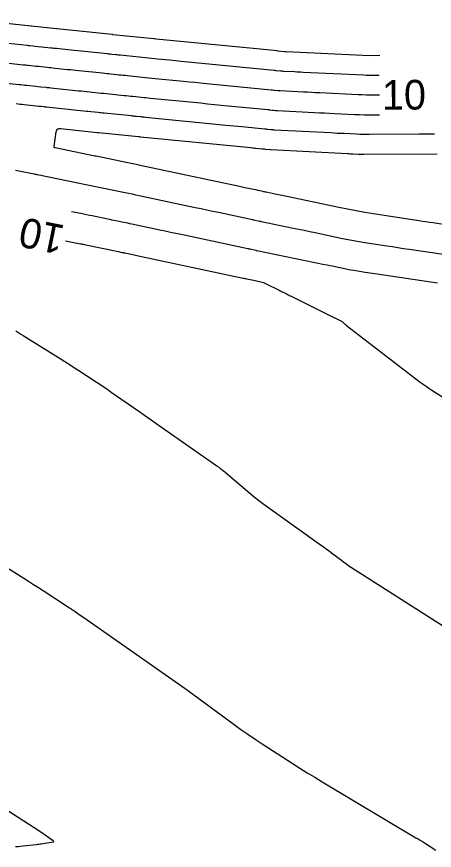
# Model space of a CAD drawing. Extents: x 1797419 to 1809236, y 248759 to 251512.
# Drawn here: x 1797881 to 1797965.5, y 248880.9 to 249049.5 of the extents above; entities that cross this region are included whole.
import ezdxf

# ---------------------------------------------------------------- set-up
doc = ezdxf.new("R2010")
doc.units = 0
doc.layers.add('33', color=7, linetype='Continuous')
doc.layers.add('34', color=7, linetype='Continuous')

msp = doc.modelspace()

# ---------------------------------------------------------------- linework, layer by layer
at = {"layer": '33'}
for points in [[(1797954.36, 249033.68), (1797953.34, 249033.68), (1797952.52, 249033.68), (1797951.71, 249033.69), (1797950.9, 249033.71), (1797950.09, 249033.74), (1797942.29, 249034.11), (1797941.46, 249034.15), (1797940.64, 249034.19), (1797939.82, 249034.24), (1797939, 249034.28), (1797934.31, 249034.52), (1797934.19, 249034.53), (1797934.08, 249034.54), (1797933.96, 249034.55), (1797933.84, 249034.56), (1797933.21, 249034.62), (1797933.01, 249034.64), (1797932.73, 249034.66), (1797932.66, 249034.67), (1797932.59, 249034.68), (1797932.52, 249034.68), (1797932.45, 249034.69), (1797919.35, 249035.98), (1797918.19, 249036.09), (1797917.02, 249036.21), (1797915.85, 249036.32), (1797914.69, 249036.44), (1797908.97, 249037), (1797908.33, 249037.06), (1797907.68, 249037.13), (1797907.04, 249037.19), (1797906.4, 249037.26), (1797903.37, 249037.57), (1797902.95, 249037.61), (1797902.53, 249037.65), (1797902.11, 249037.7), (1797901.7, 249037.74), (1797900.03, 249037.91), (1797899.61, 249037.95), (1797899.19, 249037.99), (1797898.78, 249038.04), (1797898.36, 249038.08), (1797893.52, 249038.58), (1797892.96, 249038.64), (1797892.4, 249038.7), (1797891.84, 249038.76), (1797891.28, 249038.82), (1797888.67, 249039.09), (1797888.29, 249039.13), (1797887.91, 249039.17), (1797887.53, 249039.21), (1797887.15, 249039.25), (1797885.39, 249039.43), (1797884.87, 249039.49), (1797884.35, 249039.54), (1797883.32, 249039.65), (1797883.06, 249039.68), (1797882.8, 249039.71), (1797882.54, 249039.74), (1797882.28, 249039.76), (1797874.14, 249040.65)], [(1797890.86, 249004.21), (1797893.9, 249003.6), (1797894.07, 249003.56), (1797894.25, 249003.53), (1797894.42, 249003.49), (1797894.59, 249003.46), (1797901.6, 249002.01), (1797902, 249001.92), (1797902.41, 249001.84), (1797902.51, 249001.82), (1797902.61, 249001.8), (1797902.71, 249001.78), (1797902.82, 249001.76), (1797904.49, 249001.4), (1797905.3, 249001.23), (1797926.76, 248996.67), (1797926.94, 248996.63), (1797927.12, 248996.6), (1797927.3, 248996.56), (1797927.48, 248996.52), (1797928.58, 248996.28), (1797928.59, 248996.28), (1797930.34, 248995.92), (1797930.63, 248995.85), (1797930.91, 248995.76), (1797931.19, 248995.65), (1797931.46, 248995.52), (1797934.06, 248994.21), (1797934.27, 248994.1), (1797934.47, 248994), (1797934.68, 248993.9), (1797934.88, 248993.8), (1797935.7, 248993.39), (1797935.91, 248993.29), (1797936.11, 248993.18), (1797936.32, 248993.08), (1797936.52, 248992.98), (1797945.16, 248988.7), (1797945.31, 248988.62), (1797945.46, 248988.54), (1797945.61, 248988.47), (1797945.76, 248988.39), (1797946.44, 248988.05), (1797946.55, 248987.99), (1797946.66, 248987.93), (1797946.76, 248987.86), (1797946.86, 248987.78), (1797947.39, 248987.33), (1797947.41, 248987.31), (1797947.44, 248987.29), (1797947.46, 248987.27), (1797947.49, 248987.25), (1797947.59, 248987.18), (1797947.62, 248987.16), (1797947.64, 248987.14), (1797947.67, 248987.12), (1797947.69, 248987.1), (1797962.62, 248975.64), (1797963.2, 248975.2), (1797963.79, 248974.78), (1797964.38, 248974.37), (1797964.99, 248973.98), (1797968.24, 248971.9)]]:
    msp.add_lwpolyline(points, dxfattribs=at)
at = {"layer": '34'}
for points in [[(1797954.44, 249041.66), (1797952.45, 249041.64), (1797952.42, 249041.64), (1797952.4, 249041.64), (1797952.4, 249041.64), (1797935.5, 249042.44), (1797935.45, 249042.44), (1797935.39, 249042.44), (1797935.27, 249042.45), (1797935.24, 249042.45), (1797935.21, 249042.45), (1797935.18, 249042.46), (1797935.15, 249042.46), (1797933.74, 249042.59), (1797933.72, 249042.6), (1797909.2, 249045.01), (1797908.9, 249045.04), (1797908.86, 249045.04), (1797908.82, 249045.05), (1797908.78, 249045.05), (1797908.75, 249045.06), (1797900.44, 249045.9), (1797900.33, 249045.91), (1797900.31, 249045.92), (1797889.12, 249047.08), (1797889.03, 249047.09), (1797883.95, 249047.62), (1797883.93, 249047.63), (1797866.25, 249049.54)], [(1797954.32, 249037.66), (1797952.88, 249037.66), (1797952.47, 249037.66), (1797952.06, 249037.66), (1797951.65, 249037.67), (1797951.24, 249037.69), (1797938.9, 249038.28), (1797938.47, 249038.3), (1797938.04, 249038.32), (1797937.62, 249038.34), (1797937.19, 249038.36), (1797934.94, 249038.48), (1797934.79, 249038.49), (1797934.64, 249038.5), (1797934.49, 249038.51), (1797934.34, 249038.52), (1797933.48, 249038.6), (1797933.37, 249038.61), (1797933.23, 249038.63), (1797933.19, 249038.63), (1797933.16, 249038.64), (1797933.12, 249038.64), (1797933.08, 249038.64), (1797914.28, 249040.49), (1797913.67, 249040.55), (1797913.07, 249040.61), (1797912.47, 249040.67), (1797911.87, 249040.73), (1797909.46, 249040.97), (1797908.85, 249041.03), (1797908.25, 249041.09), (1797907.65, 249041.15), (1797907.05, 249041.21), (1797901.9, 249041.74), (1797901.69, 249041.76), (1797901.47, 249041.78), (1797901.26, 249041.8), (1797901.04, 249041.82), (1797900.19, 249041.91), (1797899.97, 249041.93), (1797899.76, 249041.95), (1797899.55, 249041.98), (1797899.33, 249042), (1797891.33, 249042.83), (1797890.76, 249042.89), (1797890.19, 249042.95), (1797889.05, 249043.07), (1797888.77, 249043.1), (1797888.48, 249043.13), (1797888.2, 249043.16), (1797887.91, 249043.19), (1797884.68, 249043.53), (1797884.28, 249043.57), (1797883.63, 249043.64), (1797883.5, 249043.65), (1797883.37, 249043.67), (1797883.23, 249043.68), (1797883.1, 249043.7), (1797870.2, 249045.09)], [(1797877.02, 249036.31), (1797881.46, 249035.83), (1797881.84, 249035.79), (1797882.23, 249035.75), (1797882.62, 249035.71), (1797883, 249035.67), (1797884.82, 249035.48), (1797885.33, 249035.42), (1797885.83, 249035.37), (1797886.84, 249035.26), (1797887.09, 249035.24), (1797887.34, 249035.21), (1797887.6, 249035.18), (1797887.85, 249035.16), (1797892.89, 249034.63), (1797893.46, 249034.57), (1797894.03, 249034.51), (1797894.61, 249034.45), (1797895.18, 249034.39), (1797897.48, 249034.15), (1797898.05, 249034.09), (1797898.62, 249034.04), (1797899.2, 249033.98), (1797899.77, 249033.92), (1797902.71, 249033.62), (1797903.15, 249033.57), (1797903.59, 249033.53), (1797904.03, 249033.48), (1797904.47, 249033.44), (1797906.23, 249033.26), (1797906.67, 249033.21), (1797907.12, 249033.17), (1797907.56, 249033.12), (1797908, 249033.08), (1797918.2, 249032.08), (1797919.59, 249031.94), (1797920.97, 249031.8), (1797922.35, 249031.67), (1797923.73, 249031.53), (1797931.81, 249030.74), (1797931.92, 249030.73), (1797932.02, 249030.72), (1797932.12, 249030.71), (1797932.23, 249030.7), (1797932.76, 249030.65), (1797933.01, 249030.62), (1797933.34, 249030.59), (1797933.42, 249030.58), (1797933.51, 249030.58), (1797933.59, 249030.57), (1797933.67, 249030.57), (1797941.21, 249030.17), (1797942.23, 249030.12), (1797943.24, 249030.07), (1797944.26, 249030.02), (1797945.27, 249029.97), (1797949.33, 249029.78), (1797950.35, 249029.74), (1797951.36, 249029.71), (1797952.38, 249029.69), (1797953.39, 249029.69), (1797954.4, 249029.7)], [(1797965.53, 249025.79), (1797964.76, 249025.78), (1797963.98, 249025.78), (1797963.21, 249025.77), (1797962.43, 249025.77), (1797952.31, 249025.7), (1797951.66, 249025.71), (1797951.01, 249025.71), (1797950.37, 249025.73), (1797949.72, 249025.76), (1797947.13, 249025.88), (1797946.49, 249025.91), (1797945.84, 249025.94), (1797945.19, 249025.98), (1797944.55, 249026.01), (1797933.04, 249026.61), (1797932.99, 249026.61), (1797932.94, 249026.62), (1797932.89, 249026.62), (1797932.84, 249026.63), (1797932.55, 249026.65), (1797932.45, 249026.66), (1797931.72, 249026.73), (1797931.59, 249026.74), (1797931.45, 249026.76), (1797931.31, 249026.77), (1797931.18, 249026.78), (1797926.55, 249027.24), (1797925.73, 249027.32), (1797924.92, 249027.4), (1797924.1, 249027.48), (1797923.28, 249027.56), (1797907.02, 249029.16), (1797906.79, 249029.18), (1797906.55, 249029.21), (1797906.31, 249029.23), (1797906.07, 249029.26), (1797905.12, 249029.35), (1797904.88, 249029.38), (1797904.65, 249029.4), (1797904.41, 249029.43), (1797904.17, 249029.45), (1797898.65, 249030.01), (1797898.35, 249030.04), (1797898.06, 249030.08), (1797897.76, 249030.11), (1797897.46, 249030.14), (1797895.97, 249030.29), (1797895.37, 249030.35), (1797895.07, 249030.39), (1797887.02, 249031.22), (1797886.9, 249031.24), (1797886.78, 249031.25), (1797886.65, 249031.26), (1797886.53, 249031.28), (1797885.91, 249031.34), (1797885.53, 249031.38), (1797882.49, 249031.7), (1797882.08, 249031.75), (1797881.66, 249031.79), (1797881.24, 249031.83), (1797880.83, 249031.88)], [(1797968.55, 249007.33), (1797965.25, 249007.81), (1797964.52, 249007.92), (1797963.78, 249008.03), (1797963.05, 249008.14), (1797962.31, 249008.26), (1797953.19, 249009.66), (1797951.43, 249009.95), (1797949.67, 249010.25), (1797947.91, 249010.59), (1797946.16, 249010.94), (1797934.66, 249013.37), (1797934.31, 249013.44), (1797933.95, 249013.52), (1797933.6, 249013.59), (1797933.25, 249013.66), (1797931.46, 249014.03), (1797931.3, 249014.06), (1797931.14, 249014.1), (1797930.98, 249014.13), (1797930.82, 249014.16), (1797929.73, 249014.4), (1797929.68, 249014.41), (1797929.63, 249014.42), (1797927.14, 249014.95), (1797926.06, 249015.18), (1797907.21, 249019.18), (1797906.19, 249019.4), (1797905.17, 249019.61), (1797904.15, 249019.83), (1797903.13, 249020.04), (1797897.03, 249021.3), (1797896.85, 249021.33), (1797896.8, 249021.34), (1797896.75, 249021.35), (1797888.76, 249022.98), (1797888.65, 249023.02), (1797888.58, 249023.08), (1797888.55, 249023.17), (1797888.55, 249023.28), (1797888.97, 249026.25), (1797889.07, 249026.57), (1797889.24, 249026.79), (1797889.49, 249026.9), (1797889.82, 249026.91), (1797897.28, 249026.14), (1797897.46, 249026.12), (1797897.53, 249026.11), (1797905.64, 249025.28), (1797905.77, 249025.27), (1797905.91, 249025.26), (1797905.94, 249025.25), (1797905.98, 249025.25), (1797906.01, 249025.24), (1797906.05, 249025.24), (1797928.36, 249023.05), (1797928.61, 249023.02), (1797928.86, 249023), (1797929.12, 249022.97), (1797929.37, 249022.95), (1797930.54, 249022.83), (1797930.71, 249022.81), (1797930.88, 249022.8), (1797931.05, 249022.78), (1797931.22, 249022.76), (1797932.23, 249022.67), (1797932.34, 249022.66), (1797932.35, 249022.66), (1797932.37, 249022.66), (1797932.39, 249022.66), (1797932.4, 249022.65), (1797947.88, 249021.85), (1797948.16, 249021.83), (1797948.44, 249021.82), (1797948.72, 249021.81), (1797949, 249021.79), (1797950.11, 249021.74), (1797950.39, 249021.73), (1797950.66, 249021.72), (1797950.94, 249021.72), (1797951.22, 249021.72), (1797966.07, 249021.81)], [(1797880.7, 249018.5), (1797884.48, 249017.74), (1797884.65, 249017.7), (1797884.83, 249017.67), (1797885, 249017.63), (1797885.17, 249017.6), (1797895.29, 249015.54), (1797895.62, 249015.47), (1797895.95, 249015.4), (1797896.28, 249015.34), (1797896.61, 249015.27), (1797897.94, 249014.99), (1797898.6, 249014.86), (1797899.27, 249014.72), (1797902.89, 249013.97), (1797903.6, 249013.82), (1797904.32, 249013.68), (1797905.03, 249013.53), (1797905.74, 249013.37), (1797917.09, 249010.97), (1797918.27, 249010.72), (1797919.44, 249010.47), (1797920.61, 249010.22), (1797921.79, 249009.97), (1797928.68, 249008.51), (1797928.75, 249008.49), (1797928.83, 249008.47), (1797928.9, 249008.46), (1797928.98, 249008.44), (1797930.08, 249008.2), (1797930.18, 249008.18), (1797930.29, 249008.16), (1797930.4, 249008.13), (1797930.5, 249008.11), (1797936.94, 249006.79), (1797938.04, 249006.56), (1797939.15, 249006.33), (1797940.26, 249006.1), (1797941.37, 249005.87), (1797946.91, 249004.7), (1797948.03, 249004.47), (1797949.14, 249004.26), (1797950.26, 249004.06), (1797951.38, 249003.88), (1797955.87, 249003.19), (1797956.99, 249003.02), (1797958.11, 249002.85), (1797959.24, 249002.68), (1797960.36, 249002.51), (1797967.34, 249001.48)], [(1797966.14, 248995.64), (1797953.4, 248997.52), (1797952.93, 248997.59), (1797952.45, 248997.66), (1797951.97, 248997.74), (1797951.49, 248997.81), (1797949.57, 248998.1), (1797949.09, 248998.18), (1797948.61, 248998.27), (1797948.14, 248998.36), (1797947.66, 248998.45), (1797945.42, 248998.93), (1797944.88, 248999.04), (1797944.35, 248999.15), (1797943.82, 248999.26), (1797943.28, 248999.37), (1797929.55, 249002.19), (1797929.49, 249002.2), (1797929.44, 249002.22), (1797929.38, 249002.23), (1797929.33, 249002.24), (1797928.23, 249002.48), (1797928.1, 249002.51), (1797927.97, 249002.53), (1797927.85, 249002.56), (1797927.72, 249002.59), (1797914.26, 249005.45), (1797913.18, 249005.68), (1797912.1, 249005.9), (1797911.02, 249006.13), (1797909.94, 249006.36), (1797904.28, 249007.57), (1797903.87, 249007.65), (1797903.47, 249007.74), (1797903.06, 249007.82), (1797902.65, 249007.91), (1797901.02, 249008.24), (1797900.61, 249008.33), (1797900.2, 249008.41), (1797899.79, 249008.5), (1797899.39, 249008.58), (1797896.26, 249009.23), (1797895.68, 249009.35), (1797895.1, 249009.46), (1797894.52, 249009.58), (1797893.93, 249009.7), (1797892.05, 249010.08)], [(1797880.82, 248985.97), (1797881.8, 248985.35), (1797882.3, 248985.04), (1797882.79, 248984.73), (1797890.28, 248980.06), (1797890.56, 248979.89), (1797890.83, 248979.71), (1797891.1, 248979.54), (1797891.37, 248979.37), (1797892.44, 248978.67), (1797892.98, 248978.32), (1797893.51, 248977.97), (1797897.27, 248975.52), (1797897.99, 248975.05), (1797898.7, 248974.58), (1797899.41, 248974.1), (1797900.11, 248973.61), (1797905.65, 248969.74), (1797906.8, 248968.93), (1797907.96, 248968.12), (1797909.12, 248967.31), (1797910.27, 248966.5), (1797921.47, 248958.66), (1797921.57, 248958.6), (1797921.66, 248958.53), (1797921.75, 248958.46), (1797921.84, 248958.4), (1797922.23, 248958.11), (1797922.39, 248957.99), (1797922.54, 248957.87), (1797922.86, 248957.63), (1797922.94, 248957.57), (1797923.02, 248957.51), (1797923.1, 248957.45), (1797923.17, 248957.38), (1797928.16, 248953.16), (1797929.02, 248952.44), (1797929.9, 248951.74), (1797930.79, 248951.06), (1797931.7, 248950.4), (1797942.66, 248942.59), (1797943.17, 248942.22), (1797943.67, 248941.85), (1797944.18, 248941.48), (1797944.67, 248941.1), (1797946.66, 248939.57), (1797947.16, 248939.2), (1797947.67, 248938.83), (1797948.19, 248938.48), (1797948.71, 248938.13), (1797967.11, 248926.36)], [(1797873.96, 248941.22), (1797882.38, 248935.97), (1797883.37, 248935.34), (1797884.36, 248934.71), (1797885.35, 248934.08), (1797886.34, 248933.44), (1797891.64, 248929.99), (1797891.94, 248929.8), (1797892.25, 248929.59), (1797892.55, 248929.39), (1797892.85, 248929.18), (1797894.04, 248928.34), (1797894.34, 248928.14), (1797894.64, 248927.93), (1797894.94, 248927.72), (1797895.24, 248927.51), (1797915.09, 248913.62), (1797915.14, 248913.58), (1797915.2, 248913.54), (1797915.26, 248913.5), (1797915.31, 248913.46), (1797915.54, 248913.29), (1797915.6, 248913.24), (1797915.66, 248913.2), (1797915.71, 248913.16), (1797915.77, 248913.11), (1797916.34, 248912.69), (1797916.45, 248912.6), (1797916.56, 248912.52), (1797916.68, 248912.44), (1797916.79, 248912.35), (1797924.94, 248906.38), (1797926.34, 248905.37), (1797927.76, 248904.38), (1797929.19, 248903.41), (1797930.64, 248902.46), (1797936.72, 248898.52), (1797938.23, 248897.56), (1797939.74, 248896.61), (1797941.26, 248895.68), (1797942.79, 248894.76), (1797961.74, 248883.47), (1797962.17, 248883.21), (1797962.61, 248882.94), (1797963.05, 248882.67), (1797963.48, 248882.4), (1797965.8, 248880.91)], [(1797880.72, 248881.66), (1797881.25, 248881.71), (1797881.77, 248881.77), (1797882.3, 248881.83), (1797884.93, 248882.11), (1797885.19, 248882.14), (1797885.44, 248882.17), (1797885.69, 248882.2), (1797885.95, 248882.24), (1797888.32, 248882.6), (1797888.43, 248882.63), (1797888.47, 248882.67), (1797888.45, 248882.73), (1797888.37, 248882.8), (1797885.86, 248884.56), (1797885.82, 248884.58), (1797885.79, 248884.6), (1797885.76, 248884.63), (1797885.73, 248884.65), (1797885.46, 248884.82), (1797878.22, 248889.53)]]:
    msp.add_lwpolyline(points, dxfattribs=at)

# ---------------------------------------------------------------- texts
at = {"layer": '33'}
for rotation, p in [(0.5464, (1797954.88, 249030.69)), (168.5391, (1797890.97, 249007.25))]:
    msp.add_text('10', height=6, rotation=rotation, dxfattribs=at).set_placement(p)

doc.saveas('drawing.dxf')
